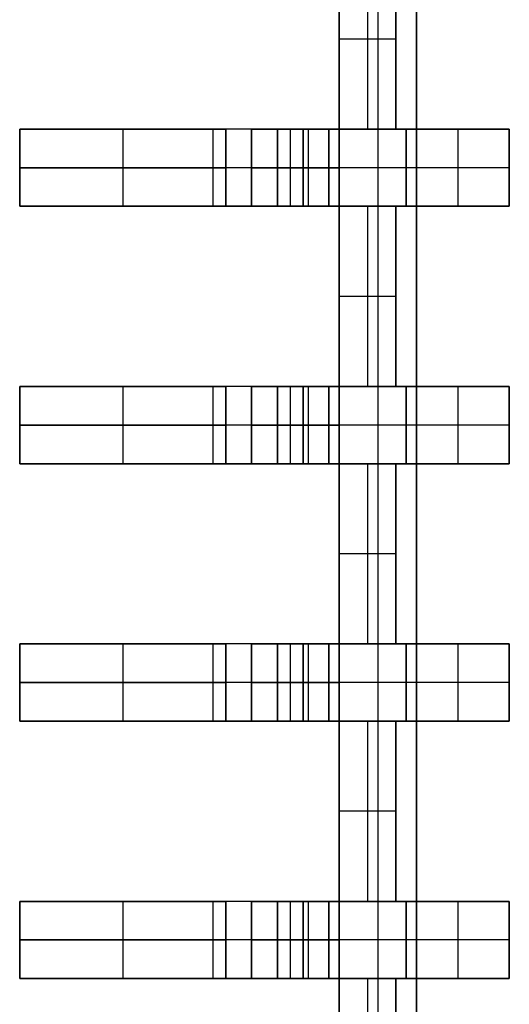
# Model space of a CAD drawing. Extents: x -64 to 57, y 4 to 161.
# Tile 258 of 342: x 6.321 to 7.271, y 137.217 to 139.129. Entities that reach past the tile are written whole.
import ezdxf

# ---------------------------------------------------------------- set-up
doc = ezdxf.new("R2010")
doc.units = 0
doc.layers.add('DEFAULT', color=7, linetype='CONTINUOUS')

msp = doc.modelspace()

# ---------------------------------------------------------------- linework, layer by layer
at = {"layer": 'DEFAULT', "color": 254}
for p, q in [((6.941, 129.3669, 39.8166), (6.941, 150.3169, 39.8166)), ((6.941, 150.3169, 39.8166), (6.941, 129.3669, 39.8166)), ((7.016, 150.3169, 39.8916), (7.016, 129.3669, 39.8916)), ((7.091, 129.3669, 39.9666), (7.091, 150.3169, 39.9666)), ((7.091, 150.3169, 39.9666), (7.091, 129.3669, 39.9666)), ((6.941, 139.2669, 38.6216), (6.941, 138.9169, 38.6216)), ((6.941, 138.9169, 38.6216), (6.941, 139.2669, 38.6216)), ((6.996, 139.2669, 38.6216), (6.996, 138.9169, 38.6216)), ((7.051, 139.2669, 37.6866), (7.051, 138.9169, 37.6866)), ((7.051, 138.9169, 37.6866), (7.051, 139.2669, 37.6866)), ((7.051, 139.2669, 38.6216), (7.051, 138.9169, 38.6216)), ((7.051, 138.9169, 38.1541), (7.051, 139.2669, 38.1541)), ((7.051, 138.9169, 38.6216), (7.051, 139.2669, 38.6216)), ((7.051, 139.0919, 38.6216), (6.941, 139.0919, 38.6216)), ((7.051, 139.0919, 37.6866), (7.051, 139.0919, 38.6216)), ((6.321, 138.9169, 37.5166), (6.321, 138.7669, 37.5166)), ((7.071, 138.9169, 37.5166), (6.321, 138.9169, 37.5166)), ((6.321, 138.9169, 37.7666), (6.321, 138.7669, 37.7666)), ((6.321, 138.9169, 37.5166), (6.321, 138.9169, 37.7666)), ((6.321, 138.7669, 37.5166), (6.321, 138.9169, 37.5166)), ((6.321, 138.9169, 37.6416), (6.321, 138.7669, 37.6416)), ((6.321, 138.9169, 37.7666), (6.721, 138.9169, 37.7666)), ((6.321, 138.7669, 37.7666), (6.321, 138.9169, 37.7666)), ((7.071, 138.9169, 37.5166), (6.321, 138.9169, 37.5166)), ((6.321, 138.9169, 37.5166), (6.321, 138.9169, 37.7666)), ((6.321, 138.9169, 37.7666), (6.721, 138.9169, 37.7666)), ((6.521, 138.9169, 37.7666), (6.521, 138.7669, 37.7666)), ((6.696, 138.9169, 37.5166), (6.696, 138.7669, 37.5166)), ((6.721, 138.9169, 37.7666), (6.721, 138.7669, 37.7666)), ((6.721, 138.7669, 37.7666), (6.721, 138.9169, 37.7666)), ((6.771, 138.9169, 37.8166), (6.771, 138.7669, 37.8166)), ((6.771, 138.7669, 37.8166), (6.771, 138.9169, 37.8166)), ((6.771, 138.9169, 39.0966), (6.771, 138.7669, 39.0966)), ((6.771, 138.9169, 37.8166), (6.771, 138.9169, 39.0966)), ((6.771, 138.9169, 38.4566), (6.771, 138.7669, 38.4566)), ((6.771, 138.9169, 39.0966), (6.871, 138.9169, 39.0966)), ((6.771, 138.7669, 39.0966), (6.771, 138.9169, 39.0966)), ((6.771, 138.9169, 37.8166), (6.771, 138.9169, 39.0966)), ((6.771, 138.9169, 39.0966), (6.871, 138.9169, 39.0966)), ((7.051, 138.9169, 38.5316), (6.771, 138.9169, 38.5316)), ((6.796, 138.9169, 37.5166), (6.796, 138.9169, 39.0966)), ((6.821, 138.9169, 39.0966), (6.821, 138.7669, 39.0966)), ((6.821, 138.9169, 39.2466), (6.821, 138.7669, 39.2466)), ((6.871, 138.9169, 39.2466), (6.821, 138.9169, 39.2466)), ((6.821, 138.7669, 39.5466), (6.821, 138.9169, 39.5466)), ((6.821, 138.9169, 39.5466), (6.821, 138.9169, 39.2466)), ((6.821, 138.9169, 39.2466), (6.821, 138.7669, 39.2466)), ((6.821, 138.9169, 39.3966), (6.821, 138.7669, 39.3966)), ((6.821, 138.9169, 39.5466), (6.941, 138.9169, 39.5466)), ((6.821, 138.7669, 39.5466), (6.821, 138.9169, 39.5466)), ((6.871, 138.9169, 39.2466), (6.821, 138.9169, 39.2466)), ((6.821, 138.9169, 39.2466), (6.821, 138.9169, 39.5466)), ((6.821, 138.9169, 39.5466), (6.941, 138.9169, 39.5466)), ((6.846, 138.9169, 39.2466), (6.846, 138.7669, 39.2466)), ((6.871, 138.9169, 39.0966), (6.871, 138.7669, 39.0966)), ((6.871, 138.7669, 39.0966), (6.871, 138.9169, 39.0966)), ((6.871, 138.9169, 39.2466), (6.871, 138.7669, 39.2466)), ((6.871, 138.7669, 39.2466), (6.871, 138.9169, 39.2466)), ((6.881, 138.9169, 39.5466), (6.881, 138.7669, 39.5466)), ((6.921, 138.9169, 39.1466), (6.921, 138.7669, 39.1466)), ((6.921, 138.9169, 39.1966), (6.921, 138.7669, 39.1966)), ((6.921, 138.9169, 39.1466), (6.921, 138.9169, 39.1966)), ((6.921, 138.7669, 39.1466), (6.921, 138.9169, 39.1466)), ((6.921, 138.9169, 39.1716), (6.921, 138.7669, 39.1716)), ((6.921, 138.7669, 39.1966), (6.921, 138.9169, 39.1966)), ((6.921, 138.9169, 39.1466), (6.921, 138.9169, 39.1966)), ((6.941, 138.9169, 39.5466), (6.941, 138.7669, 39.5466)), ((6.941, 138.9169, 38.6216), (7.051, 138.9169, 38.6216)), ((6.941, 138.9169, 39.5466), (6.941, 138.9169, 38.6216)), ((6.941, 138.9169, 38.6216), (7.051, 138.9169, 38.6216)), ((6.941, 138.9169, 39.5466), (6.941, 138.9169, 38.6216)), ((6.941, 138.7669, 39.5466), (6.941, 138.9169, 39.5466)), ((7.051, 138.9169, 37.6866), (7.271, 138.9169, 37.6866)), ((7.051, 138.9169, 38.6216), (7.051, 138.9169, 37.6866)), ((7.051, 138.9169, 38.6216), (7.051, 138.9169, 37.6866)), ((7.051, 138.9169, 37.6866), (7.271, 138.9169, 37.6866)), ((7.071, 138.9169, 37.5166), (7.071, 138.7669, 37.5166)), ((7.271, 138.9169, 37.5966), (7.071, 138.9169, 37.5166)), ((7.071, 138.7669, 37.5166), (7.071, 138.9169, 37.5166)), ((7.271, 138.9169, 37.5966), (7.071, 138.9169, 37.5166)), ((7.171, 138.9169, 37.5566), (7.171, 138.7669, 37.5566)), ((7.271, 138.9169, 37.6866), (7.271, 138.7669, 37.6866)), ((7.271, 138.7669, 37.6866), (7.271, 138.9169, 37.6866)), ((7.271, 138.9169, 37.5966), (7.271, 138.7669, 37.5966)), ((7.271, 138.9169, 37.6866), (7.271, 138.9169, 37.5966)), ((7.271, 138.9169, 37.6416), (7.271, 138.7669, 37.6416)), ((7.271, 138.7669, 37.5966), (7.271, 138.9169, 37.5966)), ((7.271, 138.9169, 37.6866), (7.271, 138.9169, 37.5966)), ((7.071, 138.8419, 37.5166), (6.321, 138.8419, 37.5166)), ((6.321, 138.8419, 37.5166), (6.321, 138.8419, 37.7666)), ((6.321, 138.8419, 37.7666), (6.721, 138.8419, 37.7666)), ((6.771, 138.8419, 37.8166), (6.771, 138.8419, 39.0966)), ((6.771, 138.8419, 39.0966), (6.871, 138.8419, 39.0966)), ((6.871, 138.8419, 39.2466), (6.821, 138.8419, 39.2466)), ((6.821, 138.8419, 39.5466), (6.821, 138.8419, 39.2466)), ((6.821, 138.8419, 39.5466), (6.941, 138.8419, 39.5466)), ((6.921, 138.8419, 39.1466), (6.921, 138.8419, 39.1966)), ((7.271, 138.8419, 37.5966), (7.071, 138.8419, 37.5166)), ((7.271, 138.8419, 37.6866), (7.271, 138.8419, 37.5966)), ((6.321, 138.7669, 37.5166), (7.071, 138.7669, 37.5166)), ((6.321, 138.7669, 37.7666), (6.321, 138.7669, 37.5166)), ((6.721, 138.7669, 37.7666), (6.321, 138.7669, 37.7666)), ((6.321, 138.7669, 37.7666), (6.721, 138.7669, 37.7666)), ((6.321, 138.7669, 37.5166), (6.321, 138.7669, 37.7666)), ((7.071, 138.7669, 37.5166), (6.321, 138.7669, 37.5166)), ((6.771, 138.7669, 39.0966), (6.771, 138.7669, 37.8166)), ((6.871, 138.7669, 39.0966), (6.771, 138.7669, 39.0966)), ((6.771, 138.7669, 39.0966), (6.871, 138.7669, 39.0966)), ((6.771, 138.7669, 37.8166), (6.771, 138.7669, 39.0966)), ((7.051, 138.7669, 38.5316), (6.771, 138.7669, 38.5316)), ((6.796, 138.7669, 37.5166), (6.796, 138.7669, 39.0966)), ((6.821, 138.7669, 39.2466), (6.871, 138.7669, 39.2466)), ((6.821, 138.7669, 39.2466), (6.821, 138.7669, 39.5466)), ((6.821, 138.7669, 39.5466), (6.941, 138.7669, 39.5466)), ((6.821, 138.7669, 39.2466), (6.821, 138.7669, 39.5466)), ((6.871, 138.7669, 39.2466), (6.821, 138.7669, 39.2466)), ((6.941, 138.7669, 39.5466), (6.821, 138.7669, 39.5466)), ((6.921, 138.7669, 39.1966), (6.921, 138.7669, 39.1466)), ((6.921, 138.7669, 39.1466), (6.921, 138.7669, 39.1966)), ((7.051, 138.7669, 38.6216), (6.941, 138.7669, 38.6216)), ((6.941, 138.7669, 38.6216), (6.941, 138.4169, 38.6216)), ((6.941, 138.7669, 38.6216), (7.051, 138.7669, 38.6216)), ((6.941, 138.7669, 39.5466), (6.941, 138.7669, 38.6216)), ((6.941, 138.7669, 38.6216), (6.941, 138.7669, 39.5466)), ((6.941, 138.4169, 38.6216), (6.941, 138.7669, 38.6216)), ((6.996, 138.7669, 38.6216), (6.996, 138.4169, 38.6216)), ((7.051, 138.7669, 37.6866), (7.051, 138.4169, 37.6866)), ((7.271, 138.7669, 37.6866), (7.051, 138.7669, 37.6866)), ((7.051, 138.7669, 37.6866), (7.051, 138.7669, 38.6216)), ((7.051, 138.4169, 37.6866), (7.051, 138.7669, 37.6866)), ((7.051, 138.7669, 38.6216), (7.051, 138.4169, 38.6216)), ((7.051, 138.4169, 38.1541), (7.051, 138.7669, 38.1541)), ((7.051, 138.4169, 38.6216), (7.051, 138.7669, 38.6216)), ((7.051, 138.7669, 37.6866), (7.271, 138.7669, 37.6866)), ((7.051, 138.7669, 38.6216), (7.051, 138.7669, 37.6866)), ((7.071, 138.7669, 37.5166), (7.271, 138.7669, 37.5966)), ((7.271, 138.7669, 37.5966), (7.071, 138.7669, 37.5166)), ((7.271, 138.7669, 37.5966), (7.271, 138.7669, 37.6866)), ((7.271, 138.7669, 37.6866), (7.271, 138.7669, 37.5966)), ((7.051, 138.5919, 38.6216), (6.941, 138.5919, 38.6216)), ((7.051, 138.5919, 37.6866), (7.051, 138.5919, 38.6216)), ((6.321, 138.4169, 37.5166), (6.321, 138.2669, 37.5166)), ((7.071, 138.4169, 37.5166), (6.321, 138.4169, 37.5166)), ((6.321, 138.4169, 37.7666), (6.321, 138.2669, 37.7666)), ((6.321, 138.4169, 37.5166), (6.321, 138.4169, 37.7666)), ((6.321, 138.2669, 37.5166), (6.321, 138.4169, 37.5166)), ((6.321, 138.4169, 37.6416), (6.321, 138.2669, 37.6416)), ((6.321, 138.4169, 37.7666), (6.721, 138.4169, 37.7666)), ((6.321, 138.2669, 37.7666), (6.321, 138.4169, 37.7666)), ((7.071, 138.4169, 37.5166), (6.321, 138.4169, 37.5166)), ((6.321, 138.4169, 37.5166), (6.321, 138.4169, 37.7666)), ((6.321, 138.4169, 37.7666), (6.721, 138.4169, 37.7666)), ((6.521, 138.4169, 37.7666), (6.521, 138.2669, 37.7666)), ((6.696, 138.4169, 37.5166), (6.696, 138.2669, 37.5166)), ((6.721, 138.4169, 37.7666), (6.721, 138.2669, 37.7666)), ((6.721, 138.2669, 37.7666), (6.721, 138.4169, 37.7666)), ((6.771, 138.4169, 37.8166), (6.771, 138.2669, 37.8166)), ((6.771, 138.2669, 37.8166), (6.771, 138.4169, 37.8166)), ((6.771, 138.4169, 39.0966), (6.771, 138.2669, 39.0966)), ((6.771, 138.4169, 37.8166), (6.771, 138.4169, 39.0966)), ((6.771, 138.4169, 38.4566), (6.771, 138.2669, 38.4566)), ((6.771, 138.4169, 39.0966), (6.871, 138.4169, 39.0966)), ((6.771, 138.2669, 39.0966), (6.771, 138.4169, 39.0966)), ((6.771, 138.4169, 37.8166), (6.771, 138.4169, 39.0966)), ((6.771, 138.4169, 39.0966), (6.871, 138.4169, 39.0966)), ((7.051, 138.4169, 38.5316), (6.771, 138.4169, 38.5316)), ((6.796, 138.4169, 37.5166), (6.796, 138.4169, 39.0966)), ((6.821, 138.4169, 39.0966), (6.821, 138.2669, 39.0966)), ((6.821, 138.4169, 39.2466), (6.821, 138.2669, 39.2466)), ((6.871, 138.4169, 39.2466), (6.821, 138.4169, 39.2466)), ((6.821, 138.2669, 39.5466), (6.821, 138.4169, 39.5466)), ((6.821, 138.4169, 39.5466), (6.821, 138.4169, 39.2466)), ((6.821, 138.4169, 39.2466), (6.821, 138.2669, 39.2466)), ((6.821, 138.4169, 39.3966), (6.821, 138.2669, 39.3966)), ((6.821, 138.4169, 39.5466), (6.941, 138.4169, 39.5466)), ((6.821, 138.2669, 39.5466), (6.821, 138.4169, 39.5466)), ((6.871, 138.4169, 39.2466), (6.821, 138.4169, 39.2466)), ((6.821, 138.4169, 39.2466), (6.821, 138.4169, 39.5466)), ((6.821, 138.4169, 39.5466), (6.941, 138.4169, 39.5466)), ((6.846, 138.4169, 39.2466), (6.846, 138.2669, 39.2466)), ((6.871, 138.4169, 39.0966), (6.871, 138.2669, 39.0966)), ((6.871, 138.2669, 39.0966), (6.871, 138.4169, 39.0966)), ((6.871, 138.4169, 39.2466), (6.871, 138.2669, 39.2466)), ((6.871, 138.2669, 39.2466), (6.871, 138.4169, 39.2466)), ((6.881, 138.4169, 39.5466), (6.881, 138.2669, 39.5466)), ((6.921, 138.4169, 39.1466), (6.921, 138.2669, 39.1466)), ((6.921, 138.4169, 39.1966), (6.921, 138.2669, 39.1966)), ((6.921, 138.4169, 39.1466), (6.921, 138.4169, 39.1966)), ((6.921, 138.2669, 39.1466), (6.921, 138.4169, 39.1466)), ((6.921, 138.4169, 39.1716), (6.921, 138.2669, 39.1716)), ((6.921, 138.2669, 39.1966), (6.921, 138.4169, 39.1966)), ((6.921, 138.4169, 39.1466), (6.921, 138.4169, 39.1966)), ((6.941, 138.4169, 39.5466), (6.941, 138.2669, 39.5466)), ((6.941, 138.4169, 38.6216), (7.051, 138.4169, 38.6216)), ((6.941, 138.4169, 39.5466), (6.941, 138.4169, 38.6216)), ((6.941, 138.4169, 38.6216), (7.051, 138.4169, 38.6216)), ((6.941, 138.4169, 39.5466), (6.941, 138.4169, 38.6216)), ((6.941, 138.2669, 39.5466), (6.941, 138.4169, 39.5466)), ((7.051, 138.4169, 37.6866), (7.271, 138.4169, 37.6866)), ((7.051, 138.4169, 38.6216), (7.051, 138.4169, 37.6866)), ((7.051, 138.4169, 38.6216), (7.051, 138.4169, 37.6866)), ((7.051, 138.4169, 37.6866), (7.271, 138.4169, 37.6866)), ((7.071, 138.4169, 37.5166), (7.071, 138.2669, 37.5166)), ((7.271, 138.4169, 37.5966), (7.071, 138.4169, 37.5166)), ((7.071, 138.2669, 37.5166), (7.071, 138.4169, 37.5166)), ((7.271, 138.4169, 37.5966), (7.071, 138.4169, 37.5166)), ((7.171, 138.4169, 37.5566), (7.171, 138.2669, 37.5566)), ((7.271, 138.4169, 37.6866), (7.271, 138.2669, 37.6866)), ((7.271, 138.2669, 37.6866), (7.271, 138.4169, 37.6866)), ((7.271, 138.4169, 37.5966), (7.271, 138.2669, 37.5966)), ((7.271, 138.4169, 37.6866), (7.271, 138.4169, 37.5966)), ((7.271, 138.4169, 37.6416), (7.271, 138.2669, 37.6416)), ((7.271, 138.2669, 37.5966), (7.271, 138.4169, 37.5966)), ((7.271, 138.4169, 37.6866), (7.271, 138.4169, 37.5966)), ((7.071, 138.3419, 37.5166), (6.321, 138.3419, 37.5166)), ((6.321, 138.3419, 37.5166), (6.321, 138.3419, 37.7666)), ((6.321, 138.3419, 37.7666), (6.721, 138.3419, 37.7666)), ((6.771, 138.3419, 37.8166), (6.771, 138.3419, 39.0966)), ((6.771, 138.3419, 39.0966), (6.871, 138.3419, 39.0966)), ((6.871, 138.3419, 39.2466), (6.821, 138.3419, 39.2466)), ((6.821, 138.3419, 39.5466), (6.821, 138.3419, 39.2466)), ((6.821, 138.3419, 39.5466), (6.941, 138.3419, 39.5466)), ((6.921, 138.3419, 39.1466), (6.921, 138.3419, 39.1966)), ((7.271, 138.3419, 37.5966), (7.071, 138.3419, 37.5166)), ((7.271, 138.3419, 37.6866), (7.271, 138.3419, 37.5966)), ((6.321, 138.2669, 37.5166), (7.071, 138.2669, 37.5166)), ((6.321, 138.2669, 37.7666), (6.321, 138.2669, 37.5166)), ((6.721, 138.2669, 37.7666), (6.321, 138.2669, 37.7666)), ((6.321, 138.2669, 37.7666), (6.721, 138.2669, 37.7666)), ((6.321, 138.2669, 37.5166), (6.321, 138.2669, 37.7666)), ((7.071, 138.2669, 37.5166), (6.321, 138.2669, 37.5166)), ((6.771, 138.2669, 39.0966), (6.771, 138.2669, 37.8166)), ((6.871, 138.2669, 39.0966), (6.771, 138.2669, 39.0966)), ((6.771, 138.2669, 39.0966), (6.871, 138.2669, 39.0966)), ((6.771, 138.2669, 37.8166), (6.771, 138.2669, 39.0966)), ((7.051, 138.2669, 38.5316), (6.771, 138.2669, 38.5316)), ((6.796, 138.2669, 37.5166), (6.796, 138.2669, 39.0966)), ((6.821, 138.2669, 39.2466), (6.871, 138.2669, 39.2466)), ((6.821, 138.2669, 39.2466), (6.821, 138.2669, 39.5466)), ((6.821, 138.2669, 39.5466), (6.941, 138.2669, 39.5466)), ((6.821, 138.2669, 39.2466), (6.821, 138.2669, 39.5466)), ((6.871, 138.2669, 39.2466), (6.821, 138.2669, 39.2466)), ((6.941, 138.2669, 39.5466), (6.821, 138.2669, 39.5466)), ((6.921, 138.2669, 39.1966), (6.921, 138.2669, 39.1466)), ((6.921, 138.2669, 39.1466), (6.921, 138.2669, 39.1966)), ((7.051, 138.2669, 38.6216), (6.941, 138.2669, 38.6216)), ((6.941, 138.2669, 38.6216), (6.941, 137.9169, 38.6216)), ((6.941, 138.2669, 38.6216), (7.051, 138.2669, 38.6216)), ((6.941, 138.2669, 39.5466), (6.941, 138.2669, 38.6216)), ((6.941, 138.2669, 38.6216), (6.941, 138.2669, 39.5466)), ((6.941, 137.9169, 38.6216), (6.941, 138.2669, 38.6216)), ((6.996, 138.2669, 38.6216), (6.996, 137.9169, 38.6216)), ((7.051, 138.2669, 37.6866), (7.051, 137.9169, 37.6866)), ((7.271, 138.2669, 37.6866), (7.051, 138.2669, 37.6866)), ((7.051, 138.2669, 37.6866), (7.051, 138.2669, 38.6216)), ((7.051, 137.9169, 37.6866), (7.051, 138.2669, 37.6866)), ((7.051, 138.2669, 38.6216), (7.051, 137.9169, 38.6216)), ((7.051, 137.9169, 38.1541), (7.051, 138.2669, 38.1541)), ((7.051, 137.9169, 38.6216), (7.051, 138.2669, 38.6216)), ((7.051, 138.2669, 37.6866), (7.271, 138.2669, 37.6866)), ((7.051, 138.2669, 38.6216), (7.051, 138.2669, 37.6866)), ((7.071, 138.2669, 37.5166), (7.271, 138.2669, 37.5966)), ((7.271, 138.2669, 37.5966), (7.071, 138.2669, 37.5166)), ((7.271, 138.2669, 37.5966), (7.271, 138.2669, 37.6866)), ((7.271, 138.2669, 37.6866), (7.271, 138.2669, 37.5966)), ((7.051, 138.0919, 38.6216), (6.941, 138.0919, 38.6216)), ((7.051, 138.0919, 37.6866), (7.051, 138.0919, 38.6216)), ((6.321, 137.9169, 37.5166), (6.321, 137.7669, 37.5166)), ((7.071, 137.9169, 37.5166), (6.321, 137.9169, 37.5166)), ((6.321, 137.9169, 37.7666), (6.321, 137.7669, 37.7666)), ((6.321, 137.9169, 37.5166), (6.321, 137.9169, 37.7666)), ((6.321, 137.7669, 37.5166), (6.321, 137.9169, 37.5166)), ((6.321, 137.9169, 37.6416), (6.321, 137.7669, 37.6416)), ((6.321, 137.9169, 37.7666), (6.721, 137.9169, 37.7666)), ((6.321, 137.7669, 37.7666), (6.321, 137.9169, 37.7666)), ((7.071, 137.9169, 37.5166), (6.321, 137.9169, 37.5166)), ((6.321, 137.9169, 37.5166), (6.321, 137.9169, 37.7666)), ((6.321, 137.9169, 37.7666), (6.721, 137.9169, 37.7666)), ((6.521, 137.9169, 37.7666), (6.521, 137.7669, 37.7666)), ((6.696, 137.9169, 37.5166), (6.696, 137.7669, 37.5166)), ((6.721, 137.9169, 37.7666), (6.721, 137.7669, 37.7666)), ((6.721, 137.7669, 37.7666), (6.721, 137.9169, 37.7666)), ((6.771, 137.9169, 37.8166), (6.771, 137.7669, 37.8166)), ((6.771, 137.7669, 37.8166), (6.771, 137.9169, 37.8166)), ((6.771, 137.9169, 39.0966), (6.771, 137.7669, 39.0966)), ((6.771, 137.9169, 37.8166), (6.771, 137.9169, 39.0966)), ((6.771, 137.9169, 38.4566), (6.771, 137.7669, 38.4566)), ((6.771, 137.9169, 39.0966), (6.871, 137.9169, 39.0966)), ((6.771, 137.7669, 39.0966), (6.771, 137.9169, 39.0966)), ((6.771, 137.9169, 37.8166), (6.771, 137.9169, 39.0966)), ((6.771, 137.9169, 39.0966), (6.871, 137.9169, 39.0966)), ((7.051, 137.9169, 38.5316), (6.771, 137.9169, 38.5316)), ((6.796, 137.9169, 37.5166), (6.796, 137.9169, 39.0966)), ((6.821, 137.9169, 39.0966), (6.821, 137.7669, 39.0966)), ((6.821, 137.9169, 39.2466), (6.821, 137.7669, 39.2466)), ((6.871, 137.9169, 39.2466), (6.821, 137.9169, 39.2466)), ((6.821, 137.7669, 39.5466), (6.821, 137.9169, 39.5466)), ((6.821, 137.9169, 39.5466), (6.821, 137.9169, 39.2466)), ((6.821, 137.9169, 39.2466), (6.821, 137.7669, 39.2466)), ((6.821, 137.9169, 39.3966), (6.821, 137.7669, 39.3966)), ((6.821, 137.9169, 39.5466), (6.941, 137.9169, 39.5466)), ((6.821, 137.7669, 39.5466), (6.821, 137.9169, 39.5466)), ((6.871, 137.9169, 39.2466), (6.821, 137.9169, 39.2466)), ((6.821, 137.9169, 39.2466), (6.821, 137.9169, 39.5466)), ((6.821, 137.9169, 39.5466), (6.941, 137.9169, 39.5466)), ((6.846, 137.9169, 39.2466), (6.846, 137.7669, 39.2466)), ((6.871, 137.9169, 39.0966), (6.871, 137.7669, 39.0966)), ((6.871, 137.7669, 39.0966), (6.871, 137.9169, 39.0966)), ((6.871, 137.9169, 39.2466), (6.871, 137.7669, 39.2466)), ((6.871, 137.7669, 39.2466), (6.871, 137.9169, 39.2466)), ((6.881, 137.9169, 39.5466), (6.881, 137.7669, 39.5466)), ((6.921, 137.9169, 39.1466), (6.921, 137.7669, 39.1466)), ((6.921, 137.9169, 39.1966), (6.921, 137.7669, 39.1966)), ((6.921, 137.9169, 39.1466), (6.921, 137.9169, 39.1966)), ((6.921, 137.7669, 39.1466), (6.921, 137.9169, 39.1466)), ((6.921, 137.9169, 39.1716), (6.921, 137.7669, 39.1716)), ((6.921, 137.7669, 39.1966), (6.921, 137.9169, 39.1966)), ((6.921, 137.9169, 39.1466), (6.921, 137.9169, 39.1966)), ((6.941, 137.9169, 39.5466), (6.941, 137.7669, 39.5466)), ((6.941, 137.9169, 38.6216), (7.051, 137.9169, 38.6216)), ((6.941, 137.9169, 39.5466), (6.941, 137.9169, 38.6216)), ((6.941, 137.9169, 38.6216), (7.051, 137.9169, 38.6216)), ((6.941, 137.9169, 39.5466), (6.941, 137.9169, 38.6216)), ((6.941, 137.7669, 39.5466), (6.941, 137.9169, 39.5466)), ((7.051, 137.9169, 37.6866), (7.271, 137.9169, 37.6866)), ((7.051, 137.9169, 38.6216), (7.051, 137.9169, 37.6866)), ((7.051, 137.9169, 38.6216), (7.051, 137.9169, 37.6866)), ((7.051, 137.9169, 37.6866), (7.271, 137.9169, 37.6866)), ((7.071, 137.9169, 37.5166), (7.071, 137.7669, 37.5166)), ((7.271, 137.9169, 37.5966), (7.071, 137.9169, 37.5166)), ((7.071, 137.7669, 37.5166), (7.071, 137.9169, 37.5166)), ((7.271, 137.9169, 37.5966), (7.071, 137.9169, 37.5166)), ((7.171, 137.9169, 37.5566), (7.171, 137.7669, 37.5566)), ((7.271, 137.9169, 37.6866), (7.271, 137.7669, 37.6866)), ((7.271, 137.7669, 37.6866), (7.271, 137.9169, 37.6866)), ((7.271, 137.9169, 37.5966), (7.271, 137.7669, 37.5966)), ((7.271, 137.9169, 37.6866), (7.271, 137.9169, 37.5966)), ((7.271, 137.9169, 37.6416), (7.271, 137.7669, 37.6416)), ((7.271, 137.7669, 37.5966), (7.271, 137.9169, 37.5966)), ((7.271, 137.9169, 37.6866), (7.271, 137.9169, 37.5966)), ((7.071, 137.8419, 37.5166), (6.321, 137.8419, 37.5166)), ((6.321, 137.8419, 37.5166), (6.321, 137.8419, 37.7666)), ((6.321, 137.8419, 37.7666), (6.721, 137.8419, 37.7666)), ((6.771, 137.8419, 37.8166), (6.771, 137.8419, 39.0966)), ((6.771, 137.8419, 39.0966), (6.871, 137.8419, 39.0966)), ((6.871, 137.8419, 39.2466), (6.821, 137.8419, 39.2466)), ((6.821, 137.8419, 39.5466), (6.821, 137.8419, 39.2466)), ((6.821, 137.8419, 39.5466), (6.941, 137.8419, 39.5466)), ((6.921, 137.8419, 39.1466), (6.921, 137.8419, 39.1966)), ((7.271, 137.8419, 37.5966), (7.071, 137.8419, 37.5166)), ((7.271, 137.8419, 37.6866), (7.271, 137.8419, 37.5966)), ((6.321, 137.7669, 37.5166), (7.071, 137.7669, 37.5166)), ((6.321, 137.7669, 37.7666), (6.321, 137.7669, 37.5166)), ((6.721, 137.7669, 37.7666), (6.321, 137.7669, 37.7666)), ((6.321, 137.7669, 37.7666), (6.721, 137.7669, 37.7666)), ((6.321, 137.7669, 37.5166), (6.321, 137.7669, 37.7666)), ((7.071, 137.7669, 37.5166), (6.321, 137.7669, 37.5166)), ((6.771, 137.7669, 39.0966), (6.771, 137.7669, 37.8166)), ((6.871, 137.7669, 39.0966), (6.771, 137.7669, 39.0966)), ((6.771, 137.7669, 39.0966), (6.871, 137.7669, 39.0966)), ((6.771, 137.7669, 37.8166), (6.771, 137.7669, 39.0966)), ((7.051, 137.7669, 38.5316), (6.771, 137.7669, 38.5316)), ((6.796, 137.7669, 37.5166), (6.796, 137.7669, 39.0966)), ((6.821, 137.7669, 39.2466), (6.871, 137.7669, 39.2466)), ((6.821, 137.7669, 39.2466), (6.821, 137.7669, 39.5466)), ((6.821, 137.7669, 39.5466), (6.941, 137.7669, 39.5466)), ((6.821, 137.7669, 39.2466), (6.821, 137.7669, 39.5466)), ((6.871, 137.7669, 39.2466), (6.821, 137.7669, 39.2466)), ((6.941, 137.7669, 39.5466), (6.821, 137.7669, 39.5466)), ((6.921, 137.7669, 39.1966), (6.921, 137.7669, 39.1466)), ((6.921, 137.7669, 39.1466), (6.921, 137.7669, 39.1966)), ((7.051, 137.7669, 38.6216), (6.941, 137.7669, 38.6216)), ((6.941, 137.7669, 38.6216), (6.941, 137.4169, 38.6216)), ((6.941, 137.7669, 38.6216), (7.051, 137.7669, 38.6216)), ((6.941, 137.7669, 39.5466), (6.941, 137.7669, 38.6216)), ((6.941, 137.7669, 38.6216), (6.941, 137.7669, 39.5466)), ((6.941, 137.4169, 38.6216), (6.941, 137.7669, 38.6216)), ((6.996, 137.7669, 38.6216), (6.996, 137.4169, 38.6216)), ((7.051, 137.7669, 37.6866), (7.051, 137.4169, 37.6866)), ((7.271, 137.7669, 37.6866), (7.051, 137.7669, 37.6866)), ((7.051, 137.7669, 37.6866), (7.051, 137.7669, 38.6216)), ((7.051, 137.4169, 37.6866), (7.051, 137.7669, 37.6866)), ((7.051, 137.7669, 38.6216), (7.051, 137.4169, 38.6216)), ((7.051, 137.4169, 38.1541), (7.051, 137.7669, 38.1541)), ((7.051, 137.4169, 38.6216), (7.051, 137.7669, 38.6216)), ((7.051, 137.7669, 37.6866), (7.271, 137.7669, 37.6866)), ((7.051, 137.7669, 38.6216), (7.051, 137.7669, 37.6866)), ((7.071, 137.7669, 37.5166), (7.271, 137.7669, 37.5966)), ((7.271, 137.7669, 37.5966), (7.071, 137.7669, 37.5166)), ((7.271, 137.7669, 37.5966), (7.271, 137.7669, 37.6866)), ((7.271, 137.7669, 37.6866), (7.271, 137.7669, 37.5966)), ((7.051, 137.5919, 38.6216), (6.941, 137.5919, 38.6216)), ((7.051, 137.5919, 37.6866), (7.051, 137.5919, 38.6216)), ((6.321, 137.4169, 37.5166), (6.321, 137.2669, 37.5166)), ((7.071, 137.4169, 37.5166), (6.321, 137.4169, 37.5166)), ((6.321, 137.4169, 37.7666), (6.321, 137.2669, 37.7666)), ((6.321, 137.4169, 37.5166), (6.321, 137.4169, 37.7666)), ((6.321, 137.2669, 37.5166), (6.321, 137.4169, 37.5166)), ((6.321, 137.4169, 37.6416), (6.321, 137.2669, 37.6416)), ((6.321, 137.4169, 37.7666), (6.721, 137.4169, 37.7666)), ((6.321, 137.2669, 37.7666), (6.321, 137.4169, 37.7666)), ((7.071, 137.4169, 37.5166), (6.321, 137.4169, 37.5166)), ((6.321, 137.4169, 37.5166), (6.321, 137.4169, 37.7666)), ((6.321, 137.4169, 37.7666), (6.721, 137.4169, 37.7666)), ((6.521, 137.4169, 37.7666), (6.521, 137.2669, 37.7666)), ((6.696, 137.4169, 37.5166), (6.696, 137.2669, 37.5166)), ((6.721, 137.4169, 37.7666), (6.721, 137.2669, 37.7666)), ((6.721, 137.2669, 37.7666), (6.721, 137.4169, 37.7666)), ((6.771, 137.4169, 37.8166), (6.771, 137.2669, 37.8166)), ((6.771, 137.2669, 37.8166), (6.771, 137.4169, 37.8166)), ((6.771, 137.4169, 39.0966), (6.771, 137.2669, 39.0966)), ((6.771, 137.4169, 37.8166), (6.771, 137.4169, 39.0966)), ((6.771, 137.4169, 38.4566), (6.771, 137.2669, 38.4566)), ((6.771, 137.4169, 39.0966), (6.871, 137.4169, 39.0966)), ((6.771, 137.2669, 39.0966), (6.771, 137.4169, 39.0966)), ((6.771, 137.4169, 37.8166), (6.771, 137.4169, 39.0966)), ((6.771, 137.4169, 39.0966), (6.871, 137.4169, 39.0966)), ((7.051, 137.4169, 38.5316), (6.771, 137.4169, 38.5316)), ((6.796, 137.4169, 37.5166), (6.796, 137.4169, 39.0966)), ((6.821, 137.4169, 39.0966), (6.821, 137.2669, 39.0966)), ((6.821, 137.4169, 39.2466), (6.821, 137.2669, 39.2466)), ((6.871, 137.4169, 39.2466), (6.821, 137.4169, 39.2466)), ((6.821, 137.2669, 39.5466), (6.821, 137.4169, 39.5466)), ((6.821, 137.4169, 39.5466), (6.821, 137.4169, 39.2466)), ((6.821, 137.4169, 39.2466), (6.821, 137.2669, 39.2466)), ((6.821, 137.4169, 39.3966), (6.821, 137.2669, 39.3966)), ((6.821, 137.4169, 39.5466), (6.941, 137.4169, 39.5466)), ((6.821, 137.2669, 39.5466), (6.821, 137.4169, 39.5466)), ((6.871, 137.4169, 39.2466), (6.821, 137.4169, 39.2466)), ((6.821, 137.4169, 39.2466), (6.821, 137.4169, 39.5466)), ((6.821, 137.4169, 39.5466), (6.941, 137.4169, 39.5466)), ((6.846, 137.4169, 39.2466), (6.846, 137.2669, 39.2466)), ((6.871, 137.4169, 39.0966), (6.871, 137.2669, 39.0966)), ((6.871, 137.2669, 39.0966), (6.871, 137.4169, 39.0966)), ((6.871, 137.4169, 39.2466), (6.871, 137.2669, 39.2466)), ((6.871, 137.2669, 39.2466), (6.871, 137.4169, 39.2466)), ((6.881, 137.4169, 39.5466), (6.881, 137.2669, 39.5466)), ((6.921, 137.4169, 39.1466), (6.921, 137.2669, 39.1466)), ((6.921, 137.4169, 39.1966), (6.921, 137.2669, 39.1966)), ((6.921, 137.4169, 39.1466), (6.921, 137.4169, 39.1966)), ((6.921, 137.2669, 39.1466), (6.921, 137.4169, 39.1466)), ((6.921, 137.4169, 39.1716), (6.921, 137.2669, 39.1716)), ((6.921, 137.2669, 39.1966), (6.921, 137.4169, 39.1966)), ((6.921, 137.4169, 39.1466), (6.921, 137.4169, 39.1966)), ((6.941, 137.4169, 39.5466), (6.941, 137.2669, 39.5466)), ((6.941, 137.4169, 38.6216), (7.051, 137.4169, 38.6216)), ((6.941, 137.4169, 39.5466), (6.941, 137.4169, 38.6216)), ((6.941, 137.4169, 38.6216), (7.051, 137.4169, 38.6216)), ((6.941, 137.4169, 39.5466), (6.941, 137.4169, 38.6216)), ((6.941, 137.2669, 39.5466), (6.941, 137.4169, 39.5466)), ((7.051, 137.4169, 37.6866), (7.271, 137.4169, 37.6866)), ((7.051, 137.4169, 38.6216), (7.051, 137.4169, 37.6866)), ((7.051, 137.4169, 38.6216), (7.051, 137.4169, 37.6866)), ((7.051, 137.4169, 37.6866), (7.271, 137.4169, 37.6866)), ((7.071, 137.4169, 37.5166), (7.071, 137.2669, 37.5166)), ((7.271, 137.4169, 37.5966), (7.071, 137.4169, 37.5166)), ((7.071, 137.2669, 37.5166), (7.071, 137.4169, 37.5166)), ((7.271, 137.4169, 37.5966), (7.071, 137.4169, 37.5166)), ((7.171, 137.4169, 37.5566), (7.171, 137.2669, 37.5566)), ((7.271, 137.4169, 37.6866), (7.271, 137.2669, 37.6866)), ((7.271, 137.2669, 37.6866), (7.271, 137.4169, 37.6866)), ((7.271, 137.4169, 37.5966), (7.271, 137.2669, 37.5966)), ((7.271, 137.4169, 37.6866), (7.271, 137.4169, 37.5966)), ((7.271, 137.4169, 37.6416), (7.271, 137.2669, 37.6416)), ((7.271, 137.2669, 37.5966), (7.271, 137.4169, 37.5966)), ((7.271, 137.4169, 37.6866), (7.271, 137.4169, 37.5966)), ((7.071, 137.3419, 37.5166), (6.321, 137.3419, 37.5166)), ((6.321, 137.3419, 37.5166), (6.321, 137.3419, 37.7666)), ((6.321, 137.3419, 37.7666), (6.721, 137.3419, 37.7666)), ((6.771, 137.3419, 37.8166), (6.771, 137.3419, 39.0966)), ((6.771, 137.3419, 39.0966), (6.871, 137.3419, 39.0966)), ((6.871, 137.3419, 39.2466), (6.821, 137.3419, 39.2466)), ((6.821, 137.3419, 39.5466), (6.821, 137.3419, 39.2466)), ((6.821, 137.3419, 39.5466), (6.941, 137.3419, 39.5466)), ((6.921, 137.3419, 39.1466), (6.921, 137.3419, 39.1966)), ((7.271, 137.3419, 37.5966), (7.071, 137.3419, 37.5166)), ((7.271, 137.3419, 37.6866), (7.271, 137.3419, 37.5966)), ((6.321, 137.2669, 37.5166), (7.071, 137.2669, 37.5166)), ((6.321, 137.2669, 37.7666), (6.321, 137.2669, 37.5166)), ((6.721, 137.2669, 37.7666), (6.321, 137.2669, 37.7666)), ((6.321, 137.2669, 37.7666), (6.721, 137.2669, 37.7666)), ((6.321, 137.2669, 37.5166), (6.321, 137.2669, 37.7666)), ((7.071, 137.2669, 37.5166), (6.321, 137.2669, 37.5166)), ((6.771, 137.2669, 39.0966), (6.771, 137.2669, 37.8166)), ((6.871, 137.2669, 39.0966), (6.771, 137.2669, 39.0966)), ((6.771, 137.2669, 39.0966), (6.871, 137.2669, 39.0966)), ((6.771, 137.2669, 37.8166), (6.771, 137.2669, 39.0966)), ((7.051, 137.2669, 38.5316), (6.771, 137.2669, 38.5316)), ((6.796, 137.2669, 37.5166), (6.796, 137.2669, 39.0966)), ((6.821, 137.2669, 39.2466), (6.871, 137.2669, 39.2466)), ((6.821, 137.2669, 39.2466), (6.821, 137.2669, 39.5466)), ((6.821, 137.2669, 39.5466), (6.941, 137.2669, 39.5466)), ((6.821, 137.2669, 39.2466), (6.821, 137.2669, 39.5466)), ((6.871, 137.2669, 39.2466), (6.821, 137.2669, 39.2466)), ((6.941, 137.2669, 39.5466), (6.821, 137.2669, 39.5466)), ((6.921, 137.2669, 39.1966), (6.921, 137.2669, 39.1466)), ((6.921, 137.2669, 39.1466), (6.921, 137.2669, 39.1966)), ((7.051, 137.2669, 38.6216), (6.941, 137.2669, 38.6216)), ((6.941, 137.2669, 38.6216), (6.941, 136.9169, 38.6216)), ((6.941, 137.2669, 38.6216), (7.051, 137.2669, 38.6216)), ((6.941, 137.2669, 39.5466), (6.941, 137.2669, 38.6216)), ((6.941, 137.2669, 38.6216), (6.941, 137.2669, 39.5466)), ((6.941, 136.9169, 38.6216), (6.941, 137.2669, 38.6216)), ((6.996, 137.2669, 38.6216), (6.996, 136.9169, 38.6216)), ((7.051, 137.2669, 37.6866), (7.051, 136.9169, 37.6866)), ((7.271, 137.2669, 37.6866), (7.051, 137.2669, 37.6866)), ((7.051, 137.2669, 37.6866), (7.051, 137.2669, 38.6216)), ((7.051, 136.9169, 37.6866), (7.051, 137.2669, 37.6866)), ((7.051, 137.2669, 38.6216), (7.051, 136.9169, 38.6216)), ((7.051, 136.9169, 38.1541), (7.051, 137.2669, 38.1541)), ((7.051, 136.9169, 38.6216), (7.051, 137.2669, 38.6216)), ((7.051, 137.2669, 37.6866), (7.271, 137.2669, 37.6866)), ((7.051, 137.2669, 38.6216), (7.051, 137.2669, 37.6866)), ((7.071, 137.2669, 37.5166), (7.271, 137.2669, 37.5966)), ((7.271, 137.2669, 37.5966), (7.071, 137.2669, 37.5166)), ((7.271, 137.2669, 37.5966), (7.271, 137.2669, 37.6866)), ((7.271, 137.2669, 37.6866), (7.271, 137.2669, 37.5966))]:
    msp.add_line(p, q, dxfattribs=at)
at = {"layer": 'DEFAULT', "color": 254, "extrusion": (-1.19249e-08, 1, -9.86076e-32)}
for centre, start, end in [((-6.721, 37.8166, 138.9169), 180, 270), ((-6.871, 39.1466, 138.9169), 180, 270), ((-6.871, 39.1966, 138.9169), 90, 180), ((-6.721, 37.8166, 138.7669), 180, 270), ((-6.871, 39.1466, 138.7669), 180, 270), ((-6.871, 39.1966, 138.7669), 90, 180), ((-6.721, 37.8166, 138.4169), 180, 270), ((-6.871, 39.1466, 138.4169), 180, 270), ((-6.871, 39.1966, 138.4169), 90, 180), ((-6.721, 37.8166, 138.2669), 180, 270), ((-6.871, 39.1466, 138.2669), 180, 270), ((-6.871, 39.1966, 138.2669), 90, 180), ((-6.721, 37.8166, 137.9169), 180, 270), ((-6.871, 39.1466, 137.9169), 180, 270), ((-6.871, 39.1966, 137.9169), 90, 180), ((-6.721, 37.8166, 137.7669), 180, 270), ((-6.871, 39.1466, 137.7669), 180, 270), ((-6.871, 39.1966, 137.7669), 90, 180), ((-6.721, 37.8166, 137.4169), 180, 270), ((-6.871, 39.1466, 137.4169), 180, 270), ((-6.871, 39.1966, 137.4169), 90, 180), ((-6.721, 37.8166, 137.2669), 180, 270), ((-6.871, 39.1466, 137.2669), 180, 270), ((-6.871, 39.1966, 137.2669), 90, 180)]:
    msp.add_arc(centre, 0.05, start, end, dxfattribs=at)
at = {"layer": 'DEFAULT', "color": 254, "extrusion": (-1.1926e-08, 1, 8.32255e-13)}
for centre in [(-6.721, 37.8166, 138.9169), (-6.721, 37.8166, 138.4169), (-6.721, 37.8166, 137.9169)]:
    msp.add_arc(centre, 0.05, 180, 270, dxfattribs=at)
at = {"layer": 'DEFAULT', "color": 254, "extrusion": (-1.1925e-08, 1, 4.30311e-13)}
for centre in [(-6.871, 39.1466, 138.9169), (-6.721, 37.8166, 138.7669), (-6.871, 39.1466, 138.7669), (-6.871, 39.1466, 138.4169), (-6.721, 37.8166, 138.2669), (-6.871, 39.1466, 138.2669), (-6.871, 39.1466, 137.9169), (-6.721, 37.8166, 137.7669), (-6.871, 39.1466, 137.7669), (-6.871, 39.1466, 137.4169), (-6.721, 37.8166, 137.2669)]:
    msp.add_arc(centre, 0.05, 180, 270, dxfattribs=at)
at = {"layer": 'DEFAULT', "color": 254, "extrusion": (-1.1925e-08, 1, -4.31354e-13)}
for centre in [(-6.871, 39.1966, 138.9169), (-6.871, 39.1966, 138.7669), (-6.871, 39.1966, 138.4169), (-6.871, 39.1966, 138.2669), (-6.871, 39.1966, 137.9169), (-6.871, 39.1966, 137.7669), (-6.871, 39.1966, 137.4169)]:
    msp.add_arc(centre, 0.05, 90, 180, dxfattribs=at)
at = {"layer": 'DEFAULT', "color": 254, "extrusion": (-1.19249e-08, 1, 0)}
for centre, start, end in [((-6.721, 37.8166, 138.8419), 180, 270), ((-6.871, 39.1466, 138.8419), 180, 270), ((-6.871, 39.1966, 138.8419), 90, 180), ((-6.721, 37.8166, 138.3419), 180, 270), ((-6.871, 39.1466, 138.3419), 180, 270), ((-6.871, 39.1966, 138.3419), 90, 180), ((-6.721, 37.8166, 137.8419), 180, 270), ((-6.871, 39.1466, 137.8419), 180, 270), ((-6.871, 39.1966, 137.8419), 90, 180), ((-6.721, 37.8166, 137.3419), 180, 270), ((-6.871, 39.1466, 137.3419), 180, 270), ((-6.871, 39.1966, 137.3419), 90, 180)]:
    msp.add_arc(centre, 0.05, start, end, dxfattribs=at)
at = {"layer": 'DEFAULT', "color": 254, "extrusion": (-1.19246e-08, 1, -5.40067e-13)}
msp.add_arc((-6.721, 37.8166, 137.4169), 0.05, 180, 270, dxfattribs=at)
at = {"layer": 'DEFAULT', "color": 254, "extrusion": (-1.19264e-08, 1, -1.80368e-12)}
msp.add_arc((-6.871, 39.1966, 137.2669), 0.05, 90, 180, dxfattribs=at)
at = {"layer": 'DEFAULT', "color": 254, "extrusion": (-1.19264e-08, 1, 1.80263e-12)}
msp.add_arc((-6.871, 39.1466, 137.2669), 0.05, 180, 270, dxfattribs=at)

doc.saveas('drawing.dxf')
